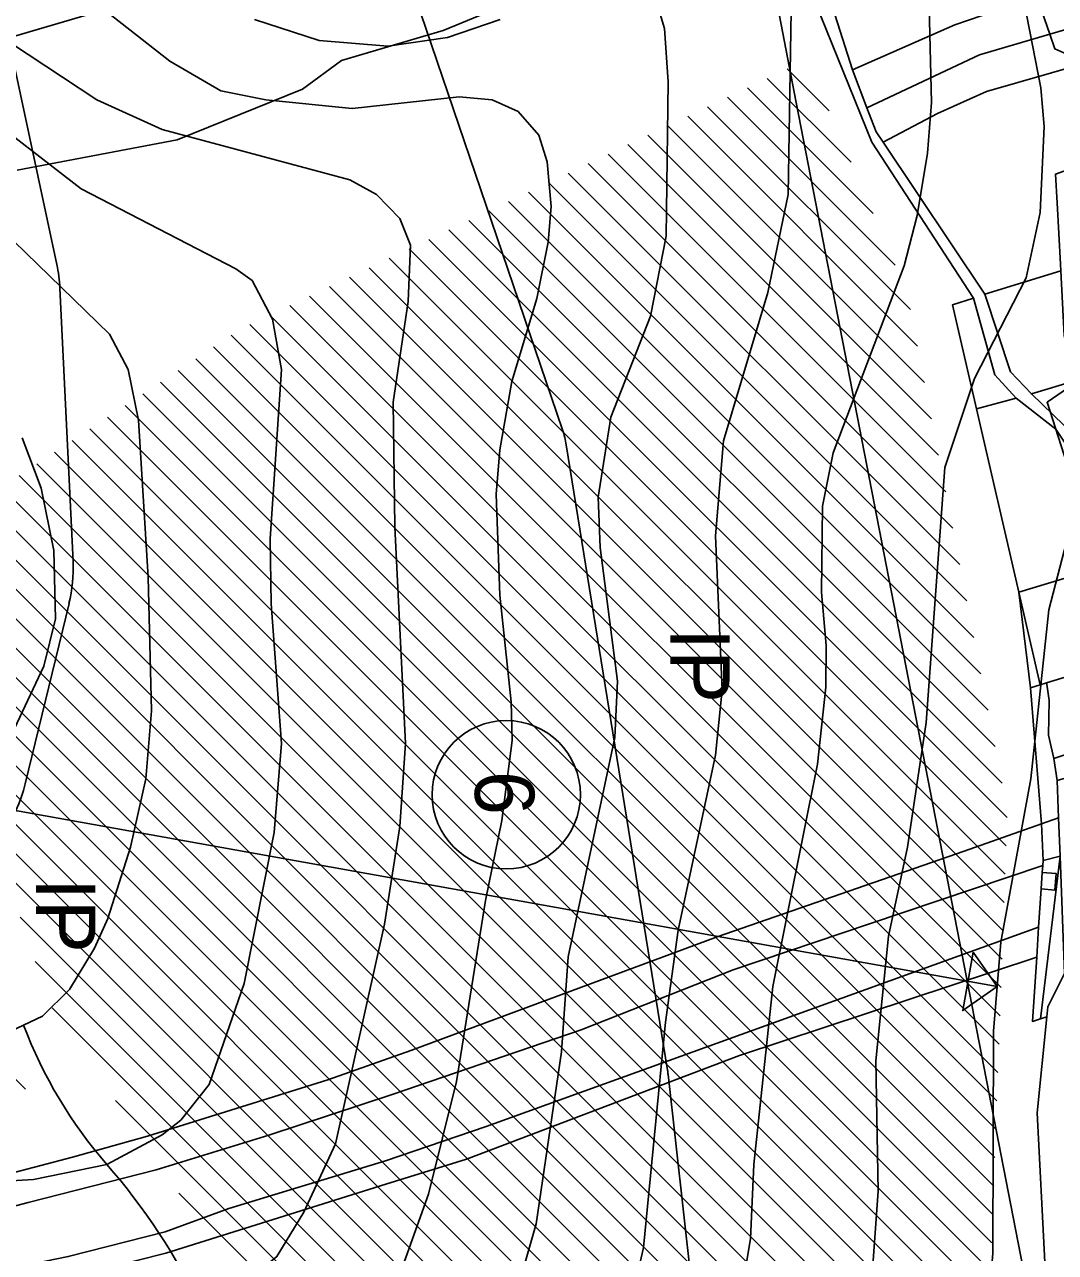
# Model space of a CAD drawing. Extents: x -510989 to -501240, y -1184665 to -1176089.
# Drawn here: x -509914.8 to -509567.3, y -1179830.6 to -1179416.7 of the extents above; entities that cross this region are included whole.
import ezdxf

# ---------------------------------------------------------------- set-up
doc = ezdxf.new("R2010")
doc.units = 0
for name, color, linetype in [('NAVRH_interakcni_prvky', 7, 'Continuous'), ('NAVRH_rozvodnice', 7, 'Continuous'), ('orna_puda', 7, 'Continuous'), ('ostatni_plocha_x_neplodna_puda', 7, 'Continuous'), ('ostatni_plocha_x_ostatni_komunikace', 7, 'Continuous'), ('ostatni_plocha_x_silnice', 7, 'Continuous'), ('ovocny_sad', 7, 'Continuous'), ('STAV_erozne_ohrozene_plochy', 7, 'Continuous'), ('STAV_odtokove_linie', 7, 'Continuous'), ('STAV_systematicke_odvodneni', 7, 'Continuous'), ('trvaly_travni_porost', 7, 'Continuous'), ('vrstevnice_01', 7, 'Continuous'), ('vrstevnice_02', 7, 'Continuous'), ('zahrada', 7, 'Continuous'), ('zastavena_plocha_a_nadvori', 7, 'Continuous')]:
    doc.layers.add(name, color=color, linetype=linetype)

msp = doc.modelspace()

# ---------------------------------------------------------------- linework, layer by layer
at = {"layer": 'NAVRH_interakcni_prvky'}
for p, q in [((-509791.67, -1179382.12), (-509733.43, -1179553.31)), ((-509903.92, -1179497.53), (-509919.26, -1179425.52)), ((-509898.44, -1179597.66), (-509902.88, -1179505.54)), ((-509732.15, -1179558.39), (-509698.04, -1179769.18)), ((-509914.54, -1179672.6), (-509899.79, -1179611.87)), ((-509697.84, -1179770.62), (-509679.58, -1179932.59))]:
    msp.add_line(p, q, dxfattribs=at)
for centre, start, end in [((-509952.82, -1179507.95), 2.7587, 12.0311), ((-509948.38, -1179600.07), 346.3496, 2.7587), ((-509963.13, -1179660.8), 302.7353, 346.3496)]:
    msp.add_arc(centre, 50, start, end, dxfattribs=at)
for centre, start_param, end_param in [((-509813.59, -1179563.13), 0.096839, 0.201455), ((-509779.47, -1179773.93), 0.067567, 0.096839)]:
    msp.add_ellipse(centre, major_axis=(81.82, 0), ratio=0.600245, start_param=start_param, end_param=end_param, dxfattribs=at)
at = {"layer": 'NAVRH_rozvodnice'}
for centre, radius, start, end in [((-509769.66, -1179698.97), 155.49, 200.7272, 221.0092), ((-510050.65, -1179943.3), 216.87, 25.7756, 41.0092)]:
    msp.add_arc(centre, radius, start, end, dxfattribs=at)
at = {"layer": 'orna_puda'}
for points in [[(-509917.23, -1179465.75), (-509863.35, -1179455.49), (-509821.13, -1179438.42), (-509807.97, -1179428.77), (-509773.7, -1179418.63), (-509738.37, -1179404.04), (-509661.7, -1179364.17), (-509646.38, -1179413.87), (-509629.15, -1179456.33), (-509594.88, -1179508.89), (-509601.99, -1179511.21), (-509593.87, -1179546.25), (-509579.56, -1179608.03), (-509575.69, -1179640.23), (-509571.98, -1179686.17), (-509598.04, -1179695.37), (-509681.32, -1179724.23), (-509784.58, -1179762.55), (-509812.55, -1179772.46), (-509843.4, -1179782.08), (-509873.28, -1179791.41), (-509898.66, -1179798.48), (-509924.84, -1179805.39)], [(-509949.76, -1179823.34), (-509913.51, -1179813.75), (-509870.46, -1179802.75), (-509832.41, -1179791.08), (-509790.88, -1179777.39), (-509727.17, -1179755.55), (-509675.85, -1179735.34), (-509630, -1179719.89), (-509571.56, -1179700.19), (-509571.71, -1179702.48), (-509572.08, -1179708.08), (-509572.93, -1179721), (-509712.37, -1179771.32), (-509759.16, -1179788.2), (-509793.14, -1179799.75), (-509845.95, -1179815.81), (-509867.41, -1179823.72), (-509900.03, -1179832.04), (-509926.9, -1179837.49)], [(-509934.38, -1179847.85), (-509867.17, -1179830.91), (-509792.97, -1179807.66), (-509765.76, -1179799.13), (-509673.8, -1179764.23), (-509573.59, -1179731.06), (-509575.02, -1179752.72), (-509572.29, -1179751.86), (-509570.13, -1179751.18), (-509573.4, -1179783.55), (-509570.8, -1179833.9), (-509608.19, -1179847.61), (-509606.53, -1179883.25), (-509569.24, -1179868.59), (-509568.53, -1179892.94), (-509568.33, -1179899.97), (-509592.74, -1179908.1), (-509696.74, -1179942.74), (-509799.96, -1179976.4), (-509904.89, -1180011.19), (-509945.61, -1180021.74)]]:
    msp.add_lwpolyline(points, dxfattribs=at)
for points in [[(-509591.02, -1179507.59), (-509565.49, -1179499.64), (-509564.32, -1179521.49), (-509560.38, -1179536.66), (-509575.36, -1179541.18), (-509582.47, -1179533.78)], [(-509601.99, -1179511.21), (-509594.88, -1179508.89), (-509587.67, -1179534.77), (-509580.5, -1179542.59), (-509593.87, -1179546.25)], [(-509560.38, -1179536.66), (-509557.74, -1179545.16), (-509558.3, -1179552.05), (-509564.49, -1179551.71), (-509575.36, -1179541.18)], [(-509593.87, -1179546.25), (-509580.5, -1179542.59), (-509567.12, -1179553.04), (-509561.77, -1179561.13), (-509563.04, -1179588.93), (-509560.96, -1179599.22), (-509559.14, -1179601.9), (-509579.56, -1179608.03)], [(-509559.14, -1179601.9), (-509556.78, -1179605.36), (-509554.87, -1179614.83), (-509550.33, -1179622.85), (-509549.98, -1179627.33), (-509548.87, -1179632.92), (-509552.15, -1179633.05), (-509570.24, -1179638.57), (-509572.45, -1179639.24), (-509579.56, -1179608.03)], [(-509579.56, -1179608.03), (-509572.45, -1179639.24), (-509575.69, -1179640.23)], [(-509572.45, -1179639.24), (-509570.24, -1179638.57), (-509570.06, -1179639.82), (-509569.38, -1179644.52), (-509569.6, -1179656.29), (-509567.86, -1179664.07), (-509566.73, -1179671.5), (-509566.2, -1179684.13), (-509571.98, -1179686.17), (-509575.69, -1179640.23)], [(-509566.2, -1179684.13), (-509565.65, -1179697.05), (-509571.44, -1179698.45), (-509571.98, -1179686.17)], [(-509571.98, -1179686.17), (-509571.44, -1179698.45), (-509571.56, -1179700.19), (-509630, -1179719.89), (-509675.85, -1179735.34), (-509727.17, -1179755.55), (-509790.88, -1179777.39), (-509832.41, -1179791.08), (-509870.46, -1179802.75), (-509913.51, -1179813.75), (-509949.76, -1179823.34), (-509961.4, -1179812.45), (-509946.76, -1179810.17), (-509924.84, -1179805.39), (-509898.66, -1179798.48), (-509873.28, -1179791.41), (-509843.4, -1179782.08), (-509812.55, -1179772.46), (-509784.58, -1179762.55), (-509681.32, -1179724.23), (-509598.04, -1179695.37)], [(-509571.44, -1179698.45), (-509565.65, -1179697.05), (-509572.29, -1179751.86), (-509575.02, -1179752.72), (-509573.59, -1179731.06), (-509572.93, -1179721), (-509572.08, -1179708.08), (-509567.51, -1179708.49), (-509567.01, -1179702.9), (-509571.71, -1179702.48), (-509571.56, -1179700.19)], [(-509565.65, -1179697.05), (-509564.2, -1179736.53), (-509569.79, -1179747.85), (-509570.13, -1179751.18), (-509572.29, -1179751.86)], [(-509573.59, -1179731.06), (-509673.8, -1179764.23), (-509765.76, -1179799.13), (-509792.97, -1179807.66), (-509867.17, -1179830.91), (-509934.38, -1179847.85), (-509942.51, -1179849.9), (-509966.28, -1179853.46), (-510002.2, -1179858.21), (-510043.39, -1179861.58), (-510096.1, -1179867.95), (-510116.32, -1179858.81), (-510092.18, -1179857.59), (-509971.29, -1179844.16), (-509953.77, -1179842.93), (-509926.9, -1179837.49), (-509900.03, -1179832.04), (-509867.41, -1179823.72), (-509845.95, -1179815.81), (-509793.14, -1179799.75), (-509759.16, -1179788.2), (-509712.37, -1179771.32), (-509572.93, -1179721)]]:
    msp.add_lwpolyline(points, close=True, dxfattribs=at)
at = {"layer": 'ostatni_plocha_x_neplodna_puda'}
msp.add_lwpolyline([(-509927.02, -1179398.47), (-509872.09, -1179402.82), (-509871.1, -1179404.85), (-509870.34, -1179406.4), (-509919.68, -1179421.07), (-509940.2, -1179428.11), (-509941.22, -1179425.67), (-509946.24, -1179413.7), (-509948.61, -1179408.03), (-509983.6, -1179412.12), (-510061.56, -1179421.23), (-510103.58, -1179425.83), (-510103.66, -1179418.16), (-510007.29, -1179402.69)], close=True, dxfattribs=at)
at = {"layer": 'ostatni_plocha_x_ostatni_komunikace'}
msp.add_lwpolyline([(-509642.47, -1179410.82), (-509635.67, -1179431.97), (-509630.81, -1179444.75), (-509627.75, -1179452.82), (-509625.39, -1179456.34), (-509591.02, -1179507.59), (-509582.47, -1179533.78), (-509575.36, -1179541.18), (-509564.49, -1179551.71), (-509558.3, -1179552.05), (-509561.77, -1179559.36), (-509561.77, -1179560.33), (-509561.77, -1179561.13), (-509567.12, -1179553.04), (-509580.5, -1179542.59), (-509587.67, -1179534.77), (-509594.88, -1179508.89), (-509629.15, -1179456.33), (-509646.38, -1179413.87)], dxfattribs=at)
at = {"layer": 'ostatni_plocha_x_silnice'}
msp.add_lwpolyline([(-509565.24, -1180006.24), (-509567.68, -1179922.21), (-509567.84, -1179916.75), (-509568.18, -1179905.23), (-509568.33, -1179899.97), (-509568.53, -1179892.94), (-509569.24, -1179868.59), (-509570.8, -1179833.9), (-509573.4, -1179783.55), (-509570.13, -1179751.18), (-509569.79, -1179747.85), (-509564.2, -1179736.53)], dxfattribs=at)
at = {"layer": 'ovocny_sad'}
msp.add_lwpolyline([(-509558.04, -1179429.89), (-509547.82, -1179460.78), (-509551.94, -1179461.65), (-509567.22, -1179467.05), (-509566.71, -1179476.72), (-509565.61, -1179497.44), (-509565.49, -1179499.64), (-509591.02, -1179507.59), (-509625.39, -1179456.34), (-509607.01, -1179446.64), (-509590.53, -1179439.22)], close=True, dxfattribs=at)
at = {"layer": 'STAV_erozne_ohrozene_plochy'}
for p, q in [((-509657.7, -1179431.63), (-509643.57, -1179445.76)), ((-509664.41, -1179434.82), (-509636.14, -1179463.09)), ((-509671.12, -1179438.01), (-509628.71, -1179480.42)), ((-509684.54, -1179444.39), (-509616.15, -1179512.78)), ((-509677.83, -1179441.2), (-509621.28, -1179497.75)), ((-509691.24, -1179447.58), (-509613.77, -1179525.05)), ((-509697.95, -1179450.78), (-509611.4, -1179537.33)), ((-509711.37, -1179457.16), (-509606.64, -1179561.88)), ((-509704.66, -1179453.97), (-509609.02, -1179549.61)), ((-509718.07, -1179460.35), (-509604.27, -1179574.16)), ((-509724.78, -1179463.54), (-509601.89, -1179586.44)), ((-509738.2, -1179469.93), (-509597.13, -1179610.99)), ((-509731.49, -1179466.73), (-509599.51, -1179598.71)), ((-509744.91, -1179473.12), (-509594.76, -1179623.27)), ((-509751.61, -1179476.31), (-509592.38, -1179635.54)), ((-509758.32, -1179479.5), (-509590, -1179647.82)), ((-509771.74, -1179485.88), (-509585.25, -1179672.37)), ((-509765.03, -1179482.69), (-509587.63, -1179660.1)), ((-509778.44, -1179489.08), (-509583.56, -1179683.96)), ((-509785.15, -1179492.27), (-509583.9, -1179693.52)), ((-509798.57, -1179498.65), (-509584.58, -1179712.64)), ((-509791.86, -1179495.46), (-509584.24, -1179703.08)), ((-509805.28, -1179501.84), (-509584.92, -1179722.19)), ((-509811.98, -1179505.03), (-509585.26, -1179731.75)), ((-509818.69, -1179508.23), (-509585.6, -1179741.31)), ((-509832.11, -1179514.61), (-509586.29, -1179760.43)), ((-509825.4, -1179511.42), (-509585.94, -1179750.87)), ((-509838.82, -1179517.8), (-509586.63, -1179769.99)), ((-509845.08, -1179521.43), (-509586.97, -1179779.55)), ((-509851.04, -1179525.37), (-509587.31, -1179789.11)), ((-509857, -1179529.31), (-509587.65, -1179798.67)), ((-509862.96, -1179533.25), (-509587.99, -1179808.23)), ((-509868.92, -1179537.2), (-509588.33, -1179817.78)), ((-509874.88, -1179541.14), (-509588.67, -1179827.34)), ((-509880.83, -1179545.08), (-509589.01, -1179836.9)), ((-509886.79, -1179549.02), (-509589.35, -1179846.46)), ((-509898.71, -1179556.9), (-509590.03, -1179865.58)), ((-509892.75, -1179552.96), (-509589.69, -1179856.02)), ((-509904.67, -1179560.84), (-509590.37, -1179875.14)), ((-509910.63, -1179564.78), (-509590.71, -1179884.7)), ((-509916.58, -1179568.73), (-509591.05, -1179894.26)), ((-509922.54, -1179572.67), (-509596.68, -1179898.52)), ((-509928.5, -1179576.61), (-509607.05, -1179898.06)), ((-510108.29, -1179581.74), (-509914.48, -1179775.56)), ((-509934.46, -1179580.55), (-509617.42, -1179897.59)), ((-509937.21, -1179587.7), (-509627.79, -1179897.12)), ((-509937.11, -1179597.69), (-509638.15, -1179896.65)), ((-509937.02, -1179607.69), (-509648.52, -1179896.18)), ((-509936.93, -1179617.68), (-509658.89, -1179895.72)), ((-509936.83, -1179627.67), (-509669.26, -1179895.25)), ((-509936.74, -1179637.66), (-509679.62, -1179894.78)), ((-509936.65, -1179647.66), (-509689.99, -1179894.31)), ((-509936.54, -1179657.66), (-509700.36, -1179893.84)), ((-509931.47, -1179672.63), (-509710.73, -1179893.38)), ((-509926.4, -1179687.6), (-509721.09, -1179892.91)), ((-509921.33, -1179702.57), (-509731.46, -1179892.44)), ((-509916.26, -1179717.54), (-509741.83, -1179891.97)), ((-509911.19, -1179732.51), (-509752.2, -1179891.5)), ((-509905.49, -1179748.11), (-509762.56, -1179891.04)), ((-509884.12, -1179779.38), (-509772.93, -1179890.57)), ((-509862.74, -1179810.65), (-509783.3, -1179890.1))]:
    msp.add_line(p, q, dxfattribs=at)
at = {"layer": 'STAV_odtokove_linie'}
msp.add_line((-509940.81, -1179677.5), (-509586.94, -1179741), dxfattribs=at)
msp.add_lwpolyline([(-509595.03, -1179729.41), (-509586.94, -1179741), (-509598.53, -1179749.1)], close=True, dxfattribs=at)
msp.add_circle((-509752.4, -1179676.3), 25, dxfattribs=at)
at = {"layer": 'STAV_systematicke_odvodneni'}
for p, q in [((-509680.24, -1179309.07), (-509654.64, -1179442.96)), ((-509654.64, -1179442.96), (-509576.02, -1179847.16))]:
    msp.add_line(p, q, dxfattribs=at)
at = {"layer": 'trvaly_travni_porost'}
msp.add_lwpolyline([(-509919.68, -1179421.07), (-509870.34, -1179406.4), (-509871.1, -1179404.85), (-509852.98, -1179401.65), (-509809.11, -1179390.6), (-509701.11, -1179342.69), (-509663.1, -1179321.65), (-509661.7, -1179364.17), (-509738.37, -1179404.04), (-509773.7, -1179418.63), (-509807.97, -1179428.77), (-509821.13, -1179438.42), (-509863.35, -1179455.49), (-509917.23, -1179465.75)], dxfattribs=at)
at = {"layer": 'vrstevnice_01'}
for points in [[(-509702.69, -1179406), (-509699.09, -1179418), (-509697.81, -1179436), (-509698.5, -1179488), (-509703.81, -1179515), (-509717.19, -1179549), (-509721.41, -1179576), (-509720.69, -1179593), (-509714.91, -1179638), (-509715.81, -1179657), (-509731.5, -1179731), (-509733.81, -1179763), (-509742.31, -1179821), (-509749.19, -1179845), (-509758, -1179869), (-509773.59, -1179896), (-509786.69, -1179912), (-509801.09, -1179922), (-509818.91, -1179928), (-509840.81, -1179933), (-509855.91, -1179934), (-509880.19, -1179933), (-509901.19, -1179929), (-509930.69, -1179917)], [(-509609.91, -1179406), (-509609.09, -1179443), (-509610.41, -1179460), (-509613.91, -1179481), (-509618.31, -1179498), (-509642.19, -1179561), (-509645.81, -1179579), (-509646.09, -1179608), (-509644.5, -1179626), (-509644.69, -1179640), (-509647.5, -1179666), (-509662.5, -1179741), (-509668.91, -1179801), (-509670.09, -1179826), (-509681.59, -1179895)], [(-509837.31, -1179415), (-509815.5, -1179422), (-509792.31, -1179424), (-509772.19, -1179421), (-509754.5, -1179415)], [(-509919.19, -1179423), (-509890.41, -1179442), (-509868.41, -1179452)], [(-509868.41, -1179452), (-509805.09, -1179469), (-509796.09, -1179474), (-509788.31, -1179482), (-509784.69, -1179491), (-509785.41, -1179510), (-509790.5, -1179544), (-509790, -1179586), (-509786.31, -1179659), (-509788.31, -1179687), (-509793.41, -1179720), (-509809.91, -1179794), (-509820.59, -1179817), (-509829.69, -1179832), (-509846.81, -1179846), (-509863.91, -1179852), (-509881.09, -1179854), (-509900.59, -1179853), (-509918.5, -1179849)], [(-509921.5, -1179757), (-509908.69, -1179751), (-509899.59, -1179742), (-509891.19, -1179728), (-509886.69, -1179718), (-509879.09, -1179694), (-509873.91, -1179671), (-509872, -1179648), (-509873.09, -1179603), (-509876.31, -1179550), (-509879.81, -1179533), (-509886.19, -1179521), (-509934.69, -1179474)], [(-509562.81, -1179539), (-509570.09, -1179544), (-509558.81, -1179579)], [(-509563.5, -1179591), (-509569.5, -1179614), (-509575.59, -1179671), (-509585.69, -1179726), (-509588.19, -1179756), (-509588.41, -1179831), (-509590.81, -1179860), (-509596.91, -1179890), (-509609.41, -1179927), (-509618.91, -1179944), (-509631.69, -1179961), (-509658.91, -1179989), (-509692.91, -1180011), (-509699, -1180014), (-509709.31, -1180025), (-509712, -1180034), (-509708.31, -1180051)]]:
    msp.add_lwpolyline(points, dxfattribs=at)
at = {"layer": 'vrstevnice_02'}
for points in [[(-509790.09, -1179843), (-509778.59, -1179811), (-509769.19, -1179773), (-509759.41, -1179712), (-509753.91, -1179685), (-509750.41, -1179658), (-509750.69, -1179645), (-509754.59, -1179609), (-509755.81, -1179575), (-509754.59, -1179560), (-509750.5, -1179537), (-509742.09, -1179509), (-509738.31, -1179490), (-509737.31, -1179478), (-509738.59, -1179463), (-509741.41, -1179454), (-509748.41, -1179446), (-509757.19, -1179442), (-509768.31, -1179441), (-509804.31, -1179445), (-509833.41, -1179442), (-509848.59, -1179439), (-509865.81, -1179429), (-509896.41, -1179405)], [(-509630.59, -1179860), (-509627, -1179810), (-509627.81, -1179766), (-509623.59, -1179724), (-509617.19, -1179694), (-509610.81, -1179652), (-509604.59, -1179566), (-509594.5, -1179536), (-509577.09, -1179502), (-509572.41, -1179480), (-509571.09, -1179451), (-509572.19, -1179438), (-509578.81, -1179404)], [(-509656.31, -1179412), (-509657.31, -1179474), (-509664.19, -1179507), (-509679.19, -1179557), (-509681.91, -1179589), (-509679.59, -1179641), (-509681.91, -1179663), (-509694.41, -1179722), (-509698.69, -1179753), (-509706.09, -1179829), (-509718.69, -1179885), (-509732.69, -1179918), (-509749.81, -1179941), (-509768.91, -1179954), (-509790.41, -1179963), (-509809.81, -1179969), (-509824, -1179972), (-509852.81, -1179975), (-509877.41, -1179973), (-509892.19, -1179971), (-509919.41, -1179963)], [(-509928.81, -1179807), (-509911.81, -1179806), (-509887, -1179801), (-509868.41, -1179791), (-509862.09, -1179786), (-509852.5, -1179774), (-509840.69, -1179740), (-509830.59, -1179689), (-509828.19, -1179659), (-509831.59, -1179612), (-509832, -1179590), (-509828.19, -1179533), (-509831.19, -1179516), (-509838.09, -1179503), (-509843.59, -1179499), (-509895.69, -1179472), (-509932.09, -1179444)], [(-509915.59, -1179556), (-509909.19, -1179573), (-509904.91, -1179594), (-509904.31, -1179617), (-509908.31, -1179633), (-509918.19, -1179654)]]:
    msp.add_lwpolyline(points, dxfattribs=at)
at = {"layer": 'zahrada'}
for points in [[(-509557.5, -1179382.75), (-509556.86, -1179384.84), (-509552.73, -1179399.97), (-509555.86, -1179401.06), (-509573.56, -1179407.18), (-509601.16, -1179416.74), (-509635.67, -1179431.97), (-509642.47, -1179410.82), (-509600.33, -1179393.96), (-509568.28, -1179386.01)], [(-509601.16, -1179416.74), (-509573.56, -1179407.18), (-509569.19, -1179419.91), (-509592.83, -1179426.82), (-509630.81, -1179444.75), (-509635.67, -1179431.97)], [(-509569.19, -1179419.91), (-509567.48, -1179424.86), (-509558.37, -1179428.91), (-509558.04, -1179429.89), (-509590.53, -1179439.22), (-509607.01, -1179446.64), (-509625.39, -1179456.34), (-509627.75, -1179452.82), (-509630.81, -1179444.75), (-509592.83, -1179426.82)], [(-509544.22, -1179656.32), (-509543.32, -1179656.32), (-509545.12, -1179665.28), (-509546.47, -1179665.67), (-509566.73, -1179671.5), (-509567.86, -1179664.07), (-509551.88, -1179658.83)]]:
    msp.add_lwpolyline(points, close=True, dxfattribs=at)
at = {"layer": 'zastavena_plocha_a_nadvori'}
for points in [[(-509539.86, -1179396.92), (-509519.53, -1179392.1), (-509517.85, -1179398.8), (-509516.89, -1179404.45), (-509515.19, -1179408.96), (-509521.65, -1179409.57), (-509532.82, -1179410.63), (-509539.64, -1179411.28), (-509543.53, -1179412.42), (-509552.21, -1179414.95), (-509569.19, -1179419.91), (-509573.56, -1179407.18), (-509555.86, -1179401.06), (-509552.73, -1179399.97)], [(-509521.65, -1179409.57), (-509519.11, -1179413.19), (-509517.4, -1179413.55), (-509517.27, -1179420.93), (-509519.11, -1179422.45), (-509519.99, -1179423.18), (-509528.15, -1179423.57), (-509537.57, -1179424.02), (-509558.04, -1179429.89), (-509558.37, -1179428.91), (-509567.48, -1179424.86), (-509569.19, -1179419.91), (-509552.21, -1179414.95), (-509543.53, -1179412.42), (-509539.64, -1179411.28), (-509532.82, -1179410.63)], [(-509552.15, -1179633.05), (-509548.87, -1179632.92), (-509548.34, -1179635.59), (-509547.39, -1179640.4), (-509546.58, -1179644.47), (-509545.06, -1179652.13), (-509544.22, -1179656.32), (-509551.88, -1179658.83), (-509567.86, -1179664.07), (-509569.6, -1179656.29), (-509569.38, -1179644.52), (-509570.06, -1179639.82), (-509570.24, -1179638.57)], [(-509571.71, -1179702.48), (-509567.01, -1179702.9), (-509567.51, -1179708.49), (-509572.08, -1179708.08)]]:
    msp.add_lwpolyline(points, close=True, dxfattribs=at)

# ---------------------------------------------------------------- texts
at = {"layer": 'NAVRH_interakcni_prvky'}
for p in [(-509697.12, -1179620.12), (-509910.9, -1179704.35)]:
    msp.add_text('IP', height=20, rotation=270, dxfattribs=at).set_placement(p)
at = {"layer": 'STAV_odtokove_linie'}
msp.add_text('6', height=20, rotation=270, dxfattribs=at).set_placement((-509762.94, -1179668.27))

doc.saveas('drawing.dxf')
